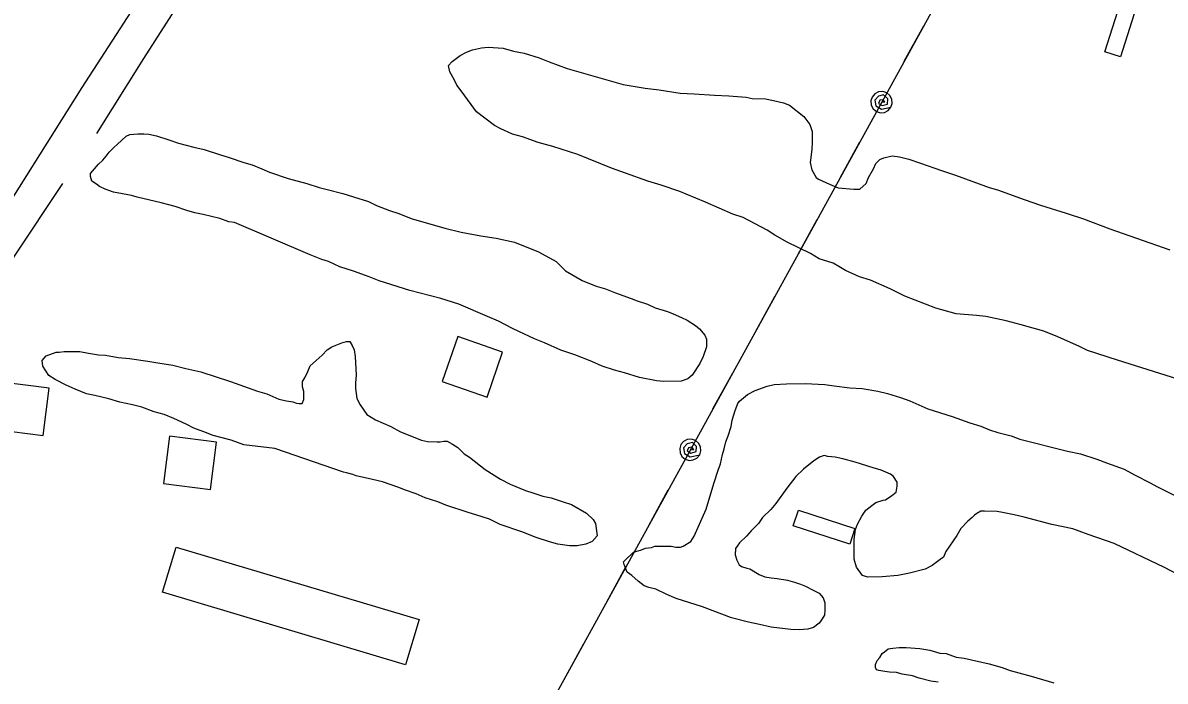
# Model space of a CAD drawing. Extents: x 3297735 to 3335592, y 670436 to 695807.
# Drawn here: x 3304826 to 3305787, y 679392 to 679947 of the extents above; entities that cross this region are included whole.
import ezdxf

# ---------------------------------------------------------------- set-up
doc = ezdxf.new("R2010")
doc.units = 0
for name, color, linetype in [('V-BLDG-OTLN', 7, 'Continuous'), ('V-ROAD-CNTR', 7, 'Continuous'), ('V-SITE-VEGE', 7, 'Continuous'), ('V-TOPO-SHOR', 7, 'Continuous'), ('V-UTIL-LINE', 7, 'Continuous')]:
    doc.layers.add(name, color=color, linetype=linetype)

msp = doc.modelspace()

# ---------------------------------------------------------------- linework, layer by layer
at = {"layer": 'V-BLDG-OTLN'}
for points in [[(3305736.3, 679922.49), (3305751.47, 679970.13), (3305764.81, 679965.88), (3305749.64, 679918.24)], [(3305191.65, 679682.61), (3305178.56, 679644.81), (3305216.36, 679631.73), (3305229.45, 679669.53)], [(3304808.1, 679644.17), (3304802.98, 679604.5), (3304842.65, 679599.38), (3304847.77, 679639.05)], [(3304949.07, 679598.71), (3304943.95, 679559.04), (3304983.61, 679553.91), (3304988.74, 679593.59)], [(3305478.46, 679536.54), (3305525.98, 679520.99), (3305521.63, 679507.69), (3305474.11, 679523.23)], [(3304954.68, 679505.43), (3305159.14, 679444.38), (3305147.78, 679406.36), (3304943.33, 679467.41)]]:
    msp.add_lwpolyline(points, close=True, dxfattribs=at)
at = {"layer": 'V-ROAD-CNTR'}
msp.add_lwpolyline([(3306969.52, 683182.78), (3306796.78, 682899.7), (3306629.03, 682638.88), (3306468.46, 682384.21), (3306342.77, 682184.53), (3306280.53, 682098.94), (3306181.18, 681937.81), (3306004.19, 681667.49), (3305918.92, 681528.25), (3305814.29, 681358.87), (3305644.02, 681099.75), (3305514.04, 680886.82), (3305487.87, 680854.28), (3305391.59, 680703.59), (3305252.58, 680490.45), (3305145.5, 680313.95), (3305063.44, 680183.47), (3304875.21, 679892.41), (3304792.73, 679761.66), (3304683.13, 679590.72), (3304601.25, 679460.93), (3304535.25, 679358.28)], dxfattribs=at)
at = {"layer": 'V-SITE-VEGE'}
for points in [[(3305803.27, 679645.17), (3305746.9, 679662.79), (3305721.9, 679670.89), (3305715.03, 679674.25), (3305696.87, 679682.41), (3305685.1, 679687.2), (3305665.99, 679692.42), (3305653.25, 679695.74), (3305636.11, 679699.5), (3305628.28, 679700.41), (3305611.15, 679701.73), (3305594, 679706.48), (3305568.01, 679716.53), (3305555.73, 679722.78), (3305539.05, 679729.97), (3305529.74, 679732.83), (3305517.96, 679738.11), (3305512.55, 679741.48), (3305507.64, 679744.38), (3305495.88, 679748.19), (3305488.51, 679752.53), (3305468.87, 679762.14), (3305458.56, 679767.92), (3305452.16, 679772.27), (3305432.03, 679782.85), (3305423.21, 679785.71), (3305400.14, 679795.79), (3305383.95, 679802.49), (3305378.56, 679804.89), (3305362.87, 679810.14), (3305351.59, 679813.46), (3305332.96, 679820.15), (3305321.19, 679824.45), (3305292.74, 679835.95), (3305271.66, 679842.61), (3305259.41, 679845.93), (3305246.17, 679850.71), (3305237.84, 679853.09), (3305228.02, 679857.4), (3305222.62, 679860.29), (3305207.37, 679871.9), (3305195.5, 679888.42), (3305191.05, 679894.25), (3305188.56, 679899.12), (3305185.09, 679905.44), (3305184.06, 679910.81), (3305186.97, 679914.26), (3305193.77, 679919.2), (3305199.13, 679922.18), (3305204, 679924.18), (3305211.81, 679925.71), (3305217.18, 679926.25), (3305229.9, 679925.37), (3305238.72, 679923.01), (3305247.53, 679921.12), (3305260.28, 679917.32), (3305268.62, 679913.97), (3305283.82, 679908.23)], [(3305283.82, 679908.23), (3305330.87, 679894.94), (3305349.47, 679891.67), (3305361.21, 679890.3), (3305378.84, 679887.52), (3305390.58, 679887.13), (3305407.7, 679885.8), (3305419.92, 679885.42), (3305434.6, 679884.07), (3305439.5, 679883.14), (3305450.75, 679882.74), (3305457.6, 679881.33), (3305465.93, 679879.45), (3305470.83, 679877.53), (3305483.14, 679867.86), (3305488.08, 679861.06), (3305490.09, 679855.2), (3305490.16, 679846.41), (3305489.73, 679840.05), (3305488.35, 679829.28), (3305489.87, 679822.94), (3305493.35, 679816.61), (3305495.31, 679815.16), (3305504.64, 679810.84), (3305512, 679807.97), (3305525.21, 679806.61), (3305530.1, 679806.65), (3305535.43, 679811.59), (3305537.35, 679816.49), (3305541.68, 679823.86), (3305543.6, 679828.28), (3305547, 679831.73), (3305550.41, 679833.22), (3305557.24, 679834.75), (3305563.6, 679833.82), (3305571.44, 679831.93), (3305581.24, 679828.6), (3305598.9, 679822.39), (3305610.66, 679818.58), (3305639.11, 679808.06), (3305645.97, 679806.16), (3305668.52, 679798.04), (3305682.25, 679793.27), (3305703.82, 679786.6), (3305718.52, 679781.84), (3305740.6, 679773.22), (3305791.1, 679755.56)], [(3305323.6, 679654.34), (3305313.3, 679657.68), (3305304.47, 679661.51), (3305290.25, 679667.26), (3305278.48, 679671.07), (3305264.74, 679677.31), (3305256.4, 679680.67), (3305243.15, 679686.91), (3305237.75, 679689.31), (3305225.96, 679695.56), (3305216.64, 679699.4), (3305192.6, 679709.95), (3305177.4, 679714.71), (3305151.44, 679721.34), (3305125.46, 679729.43), (3305117.12, 679732.78), (3305103.88, 679737.56), (3305092.6, 679741.38), (3305082.79, 679745.7), (3305077.39, 679747.6), (3305067.58, 679751.43), (3305003.8, 679778.76), (3304998.91, 679779.21), (3304991.54, 679782.08), (3304977.34, 679785.39), (3304970.48, 679786.79), (3304963.62, 679788.69), (3304953.82, 679792.03), (3304948.43, 679793.45), (3304942.06, 679795.35), (3304921.98, 679800.08), (3304917.07, 679801.5), (3304901.89, 679804.31), (3304897.97, 679805.74), (3304895.03, 679806.7), (3304890.12, 679809.1), (3304887.66, 679811.03), (3304883.73, 679813.44), (3304882.72, 679817.35), (3304882.7, 679819.79), (3304889.47, 679827.67), (3304892.87, 679831.12), (3304895.77, 679834.57), (3304898.19, 679838.01), (3304902.56, 679841.96), (3304904.98, 679844.42), (3304912.74, 679851.33), (3304915.66, 679852.82), (3304922.5, 679853.37), (3304927.39, 679853.41), (3304931.8, 679852.96), (3304938.16, 679851.55), (3304948.46, 679848.21), (3304956.79, 679845.35), (3304969.53, 679842.03), (3304978.35, 679840.15), (3304991.1, 679835.86), (3304999.43, 679833.48), (3305011.68, 679829.19), (3305018.54, 679827.29), (3305026.89, 679823.94), (3305033.27, 679821.06), (3305048.95, 679815.81), (3305064.63, 679811.54), (3305074.93, 679808.21), (3305081.79, 679806.31), (3305095.02, 679803), (3305103.84, 679800.14), (3305116.58, 679796.33), (3305123.46, 679792.97), (3305134.25, 679788.66), (3305142.09, 679786.28), (3305152.39, 679781.97), (3305180.82, 679773.9), (3305194.53, 679770.59), (3305211.18, 679767.31), (3305223.91, 679765.46), (3305239.58, 679762.17), (3305259.69, 679754.02), (3305274.43, 679745.84), (3305282.32, 679738.08), (3305296.56, 679729.89), (3305308.34, 679725.1), (3305316.18, 679722.72), (3305324.52, 679719.37), (3305337.76, 679714.59), (3305342.66, 679712.68), (3305351.49, 679709.82), (3305357.87, 679706.94), (3305368.16, 679703.6), (3305373.07, 679701.69), (3305379.94, 679698.81), (3305384.84, 679696.41), (3305391.73, 679692.07), (3305395.17, 679689.16), (3305399.62, 679683.83), (3305401.11, 679680.42), (3305401.17, 679674.06), (3305398.3, 679665.72), (3305395.42, 679659.83), (3305389.15, 679650)], [(3305201.5, 679580.96), (3305214.79, 679570.8), (3305227.57, 679562.6), (3305235.92, 679558.27), (3305248.67, 679553), (3305255.04, 679551.1), (3305263.38, 679548.23), (3305270.23, 679546.83), (3305280.53, 679543.49), (3305287.39, 679541.1), (3305300.17, 679533.88), (3305305.59, 679528.55), (3305307.57, 679525.14), (3305309.13, 679514.89), (3305304.77, 679509.96), (3305299.41, 679507.96), (3305292.09, 679506.43), (3305285.73, 679506.38), (3305275.94, 679507.76), (3305269.08, 679509.66), (3305257.81, 679513.48), (3305245.54, 679518.26), (3305227.4, 679524.47), (3305218.56, 679528.79), (3305206.8, 679532.6), (3305200.43, 679534.51), (3305181.8, 679540.7), (3305174.93, 679543.58), (3305164.15, 679546.91), (3305156.78, 679550.27), (3305146.98, 679553.61), (3305142.07, 679555.53), (3305128.35, 679560.3), (3305120.02, 679562.19), (3305106.3, 679565.49), (3305103.36, 679566.45), (3305097.97, 679567.87), (3305095.52, 679568.34), (3305037.66, 679588.38), (3305011.73, 679591.59), (3305000.94, 679595.41), (3304985.75, 679599.19), (3304977.9, 679602.54), (3304969.56, 679605.41), (3304963.18, 679608.78), (3304952.87, 679613.58), (3304944.54, 679616.93), (3304936.2, 679619.31), (3304925.91, 679623.13), (3304918.07, 679625.02), (3304907.29, 679627.38), (3304897.98, 679630.23), (3304886.22, 679633.06), (3304879.37, 679634.47), (3304869.56, 679638.3), (3304862.2, 679641.66), (3304852.86, 679646.47), (3304847.46, 679649.85), (3304842.5, 679657.63), (3304841.98, 679662.51), (3304845.36, 679666.45), (3304853.65, 679669.46), (3304856.09, 679669.48), (3304860.49, 679670), (3304873.69, 679670.11), (3304881.03, 679668.71), (3304889.36, 679667.31), (3304895.23, 679666.87), (3304906, 679665.01), (3304915.29, 679664.11), (3304930.96, 679661.8), (3304939.28, 679660.4), (3304952.01, 679658.55), (3304962.79, 679655.71), (3304975.52, 679652.88), (3305000.52, 679644.78), (3305023.08, 679636.66), (3305030.92, 679634.28), (3305041.23, 679629.97), (3305047.59, 679628.55), (3305052.98, 679627.62), (3305055.92, 679626.67), (3305058.37, 679626.2), (3305060.81, 679626.22), (3305062.25, 679629.66), (3305062.19, 679636.5), (3305061.18, 679640.4), (3305061.15, 679644.8), (3305063.08, 679647.75), (3305065.48, 679653.15), (3305067.39, 679658.06), (3305077.58, 679666.94), (3305081.94, 679671.38), (3305085.83, 679673.85), (3305094.12, 679677.34), (3305098.02, 679678.35), (3305100.95, 679678.38), (3305102.94, 679674.97), (3305104.43, 679671.57), (3305105.46, 679665.7), (3305106.03, 679655.45)], [(3305106.03, 679655.45), (3305106.08, 679650.07), (3305105.65, 679643.71), (3305105.69, 679638.82), (3305106.73, 679630.52), (3305109.71, 679625.17), (3305115.16, 679616.9), (3305122.53, 679612.56), (3305135.29, 679606.8), (3305143.64, 679602.47), (3305161.29, 679595.29), (3305166.19, 679594.35), (3305174.51, 679593.93), (3305176.95, 679593.95), (3305179.88, 679594.47), (3305182.81, 679594.49), (3305187.23, 679592.08), (3305191.66, 679589.19), (3305197.08, 679583.86), (3305201.5, 679580.96)], [(3305389.15, 679650), (3305385.26, 679647.04), (3305379.9, 679645.04), (3305365.23, 679644.91), (3305358.87, 679645.35), (3305344.67, 679648.16), (3305331.93, 679651.97), (3305323.6, 679654.34)], [(3305412.75, 679575.4), (3305414.64, 679583.24), (3305416.07, 679588.14), (3305417.48, 679594.02), (3305419.4, 679598.92), (3305421.78, 679606.77), (3305422.71, 679612.15), (3305425.08, 679620.48), (3305427.48, 679626.37), (3305428.93, 679628.34), (3305435.73, 679633.77), (3305442.05, 679637.25), (3305452.29, 679640.76), (3305458.14, 679642.27), (3305468.41, 679642.85), (3305484.05, 679642.98), (3305500.68, 679642.14), (3305508.51, 679641.23), (3305521.72, 679639.38), (3305531.99, 679638.98), (3305545.21, 679636.65), (3305553.54, 679634.76), (3305564.33, 679631.43), (3305572.17, 679628.56), (3305587.38, 679621.85), (3305607.97, 679615.18), (3305622.68, 679609.92), (3305632, 679607.07), (3305639.35, 679604.19), (3305646.22, 679601.81), (3305657.48, 679598.97), (3305664.84, 679596.1), (3305705.01, 679586.17), (3305715.79, 679583.82), (3305729.52, 679579.53), (3305737.85, 679576.18), (3305752.57, 679570.93), (3305761.41, 679566.11), (3305774.66, 679559.38), (3305780.06, 679556.49), (3305796.27, 679548.31)], [(3305548.97, 679480.23), (3305536.75, 679480.13), (3305532.34, 679481.56), (3305527.39, 679488.37), (3305525.38, 679495.19), (3305525.24, 679511.81), (3305526.64, 679520.14), (3305528.07, 679524.55), (3305531.92, 679531.43), (3305535.3, 679536.34), (3305540.16, 679540.3), (3305543.56, 679542.77), (3305549.9, 679544.78), (3305551.85, 679545.28), (3305557.2, 679548.75), (3305560.59, 679551.71), (3305561.53, 679556.61), (3305561.5, 679560.03), (3305558.53, 679564.89), (3305556.07, 679566.83), (3305548.21, 679570.18), (3305541.36, 679572.08), (3305526.16, 679576.84), (3305515.87, 679579.69), (3305509.5, 679581.1), (3305503.14, 679581.54), (3305500.2, 679582.49), (3305496.3, 679580.99), (3305491.44, 679578.02), (3305482.7, 679571.1), (3305476.4, 679564.69), (3305468.66, 679554.85), (3305459.48, 679542.06), (3305455.12, 679537.14), (3305448.33, 679530.23), (3305444.95, 679525.32), (3305438.65, 679518.91), (3305434.77, 679514.48), (3305428.95, 679509.05), (3305427.02, 679506.1), (3305425.57, 679504.13), (3305425.13, 679498.75), (3305426.63, 679494.36), (3305428.62, 679490.47), (3305430.59, 679489.02), (3305435, 679487.58), (3305437.45, 679487.12), (3305445.31, 679482.3), (3305450.21, 679480.38), (3305455.6, 679479.45), (3305460.49, 679479), (3305469.31, 679477.61), (3305475.19, 679475.7), (3305480.09, 679474.28), (3305484.5, 679472.36), (3305490.89, 679468.99), (3305495.8, 679466.59), (3305499.25, 679462.71), (3305500.76, 679458.32), (3305500.81, 679452.45), (3305500.35, 679448.05), (3305497.46, 679443.14), (3305496.01, 679441.17), (3305491.15, 679437.7), (3305486.28, 679436.2), (3305478.95, 679435.65), (3305472.1, 679436.08), (3305455.46, 679437.9), (3305445.66, 679440.26), (3305436.36, 679442.13), (3305422.15, 679445.93), (3305397.63, 679455.01), (3305375.57, 679462.16), (3305367.72, 679465.51), (3305358.39, 679469.83), (3305352.52, 679471.25), (3305348.59, 679472.68), (3305343.67, 679476.56), (3305338.25, 679481.4), (3305334.32, 679484.3), (3305331.82, 679490.63), (3305331.31, 679493.07), (3305334.22, 679496.03), (3305337.62, 679498.99), (3305339.56, 679500.96), (3305346.38, 679502.98), (3305349.79, 679504.47), (3305354.68, 679505), (3305357.6, 679506), (3305371.29, 679506.12), (3305375.21, 679505.17), (3305379.12, 679505.21), (3305381.55, 679506.21), (3305387.88, 679510.17), (3305390.77, 679514.59), (3305397.49, 679529.81), (3305400.85, 679537.17), (3305404.65, 679550.4), (3305407.5, 679559.71), (3305410.84, 679570.01), (3305412.75, 679575.4)], [(3305804.18, 679478.96), (3305786.51, 679488.1), (3305744.29, 679508.28), (3305722.23, 679515.91), (3305709.48, 679520.7), (3305691.85, 679524.46), (3305668.33, 679530.62), (3305660, 679532.5), (3305650.21, 679534.37), (3305645.8, 679535.31), (3305635.04, 679535.71), (3305632.11, 679535.69), (3305628.7, 679533.7), (3305626.76, 679532.22), (3305624.82, 679530.25), (3305620.93, 679527.28), (3305615.12, 679520.88), (3305611.75, 679514.99), (3305602.57, 679501.71), (3305600.65, 679496.8), (3305597.74, 679494.82), (3305590.94, 679489.88), (3305585.09, 679486.89), (3305571.92, 679483.36), (3305562.16, 679481.33), (3305548.97, 679480.23)], [(3305596.16, 679391.65), (3305589.8, 679392.58), (3305580, 679394.94), (3305574.61, 679396.85), (3305565.79, 679398.24), (3305560.9, 679399.67), (3305555.02, 679400.11), (3305551.11, 679400.56), (3305546.21, 679401.5), (3305544.25, 679401.97), (3305543.25, 679403.92), (3305543.24, 679406.37), (3305544.68, 679409.8), (3305547.1, 679412.26), (3305549.03, 679415.7), (3305550.97, 679417.19), (3305553.88, 679419.65), (3305557.79, 679420.18), (3305563.16, 679420.71), (3305569.03, 679420.76), (3305580.77, 679419.88), (3305589.09, 679418.48), (3305597.42, 679416.11), (3305602.81, 679415.67), (3305611.14, 679412.8), (3305617.99, 679411.88), (3305639.05, 679407.17), (3305649.84, 679403.84), (3305656.7, 679401.45), (3305664.05, 679399.56), (3305674.34, 679396.71), (3305693.46, 679391.01)]]:
    msp.add_lwpolyline(points, dxfattribs=at)
at = {"layer": 'V-TOPO-SHOR'}
for points in [[(3304888.01, 679853.55), (3304927.56, 679916.73), (3304972.74, 679987.37), (3304975.63, 679995.56), (3304968.8, 679997.74)], [(3304859.13, 679811.47), (3304818.24, 679750.38), (3304781.45, 679687.84)]]:
    msp.add_lwpolyline(points, dxfattribs=at)
at = {"layer": 'V-UTIL-LINE'}
for points in [[(3307600.59, 683492.75), (3306458.11, 681495.33), (3305771.88, 680286.2), (3305158.59, 679171.27)], [(3305583.61, 679943.93), (3305567.22, 679914.14)], [(3305548.43, 679879.98), (3305551.29, 679880.27), (3305549.77, 679882.03), (3305547.05, 679881.68), (3305545.93, 679878.98), (3305548.83, 679877.2), (3305553.36, 679878.4), (3305553.67, 679882.65), (3305550.19, 679886.05), (3305545.73, 679884.99), (3305542.78, 679881.63), (3305543.68, 679876.9), (3305548.34, 679873.96), (3305556.32, 679875.64), (3305557.38, 679878.99), (3305557.08, 679882.49), (3305555.46, 679885.6), (3305552.77, 679887.86), (3305549.42, 679888.93), (3305545.92, 679888.62), (3305542.81, 679887), (3305540.55, 679884.32), (3305539.49, 679880.97), (3305539.79, 679877.47), (3305541.41, 679874.35), (3305544.09, 679872.09), (3305547.44, 679871.03), (3305550.94, 679871.34), (3305554.06, 679872.95), (3305556.32, 679875.64)], [(3305529.63, 679845.8), (3305513.24, 679816.01)], [(3305493.96, 679780.96), (3305477.58, 679751.17)], [(3305458.3, 679716.13), (3305441.91, 679686.34)], [(3305422.63, 679651.29), (3305406.25, 679621.5)], [(3305387.46, 679587.33), (3305390.32, 679587.63), (3305388.79, 679589.39), (3305386.07, 679589.04), (3305384.95, 679586.33), (3305387.85, 679584.55), (3305392.38, 679585.75), (3305392.69, 679590.01), (3305389.21, 679593.4), (3305384.75, 679592.34), (3305381.8, 679588.99), (3305382.7, 679584.25), (3305387.36, 679581.32), (3305395.34, 679582.99), (3305396.4, 679586.34), (3305396.1, 679589.84), (3305394.48, 679592.96), (3305391.79, 679595.22), (3305388.45, 679596.28), (3305384.95, 679595.98), (3305381.83, 679594.36), (3305379.57, 679591.67), (3305378.51, 679588.32), (3305378.81, 679584.82), (3305380.43, 679581.71), (3305383.12, 679579.45), (3305386.46, 679578.39), (3305389.96, 679578.69), (3305393.08, 679580.31), (3305395.34, 679582.99)], [(3305368.65, 679553.16), (3305352.27, 679523.36)], [(3305332.99, 679488.32), (3305316.6, 679458.53)], [(3305297.32, 679423.48), (3305280.94, 679393.69)]]:
    msp.add_lwpolyline(points, dxfattribs=at)

doc.saveas('drawing.dxf')
